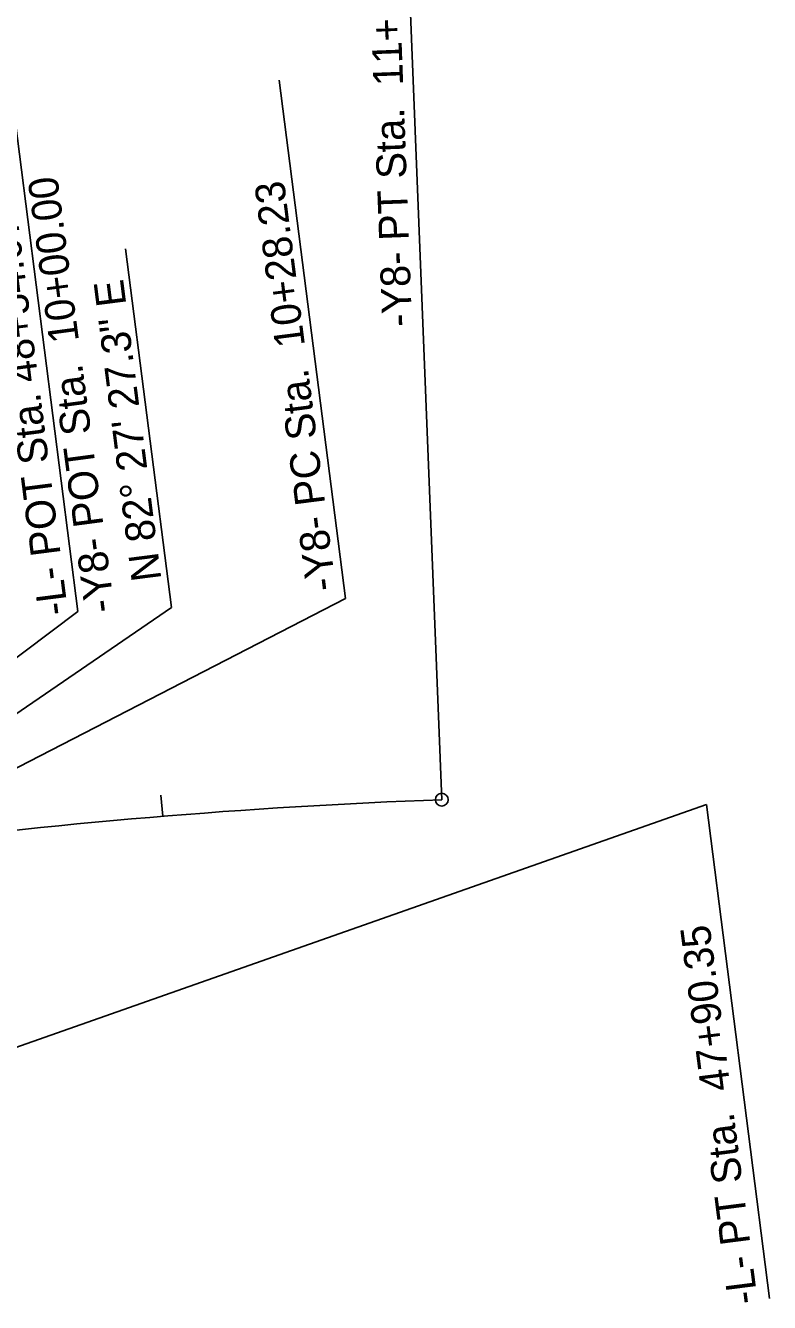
# Model space of a CAD drawing. Extents: x 2367848 to 2369479, y 800728 to 808616.
# Drawn here: x 2368811.9 to 2368986.7, y 805075.7 to 805375.7 of the extents above; entities that cross this region are included whole.
import ezdxf

# ---------------------------------------------------------------- set-up
doc = ezdxf.new("R2010")
doc.units = 0
for name, color, linetype in [('Prop Horizontal Alignment', 7, 'Continuous'), ('Prop Horizontal Alignment Direction Label', 7, 'Continuous'), ('Prop Horizontal Alignment Station Label', 7, 'Continuous'), ('Prop Horizontal Alignment Tick Small', 7, 'Continuous')]:
    doc.layers.add(name, color=color, linetype=linetype)

msp = doc.modelspace()

# ---------------------------------------------------------------- linework, layer by layer
at = {"layer": 'Prop Horizontal Alignment'}
msp.add_arc((2368963.17, 803744.15), 1450.65, 92.11292, 97.54241, dxfattribs=at)
at = {"layer": 'Prop Horizontal Alignment Station Label'}
for p, q in [((2368909.69, 805193.81), (2368901.02, 805411.81)), ((2368871.49, 805362.87), (2368887.05, 805241.04)), ((2368824.19, 805238), (2368808.5, 805360.84)), ((2368835.4, 805323.23), (2368846.16, 805238.98)), ((2368772.76, 805182.25), (2368887.05, 805241.04)), ((2368744.78, 805178.54), (2368824.19, 805238)), ((2368846.16, 805238.98), (2368761.18, 805180.71)), ((2368971.84, 805192.7), (2368751.66, 805115.17)), ((2368986.66, 805076.65), (2368971.84, 805192.7))]:
    msp.add_line(p, q, dxfattribs=at)
msp.add_circle((2368909.69, 805193.81), 1.5, dxfattribs=at)
at = {"layer": 'Prop Horizontal Alignment Tick Small'}
msp.add_line((2368844.12, 805189.9), (2368843.71, 805194.89), dxfattribs=at)

# ---------------------------------------------------------------- texts
at = {"layer": 'Prop Horizontal Alignment Direction Label'}
msp.add_text('N 82%%d 27\' 27.3" E', height=7, rotation=97.2784, dxfattribs=at).set_placement((2368843.83, 805245.57))
at = {"layer": 'Prop Horizontal Alignment Station Label'}
for s, rotation, p in [('-Y8- PT Sta.  11+65.69', 92.1129, (2368902.72, 805305)), ('-L- POT Sta. 48+54.07 =', 97.2784, (2368821.94, 805237.53)), ('-Y8- POT Sta.  10+00.00', 97.5424, (2368832.88, 805238.17)), ('-Y8- PC Sta.  10+28.23', 97.2784, (2368884.88, 805243.23)), ('-L- PT Sta.  47+90.35', 97.2784, (2368983.95, 805075.67))]:
    msp.add_text(s, height=7, rotation=rotation, dxfattribs=at).set_placement(p)

doc.saveas('drawing.dxf')
